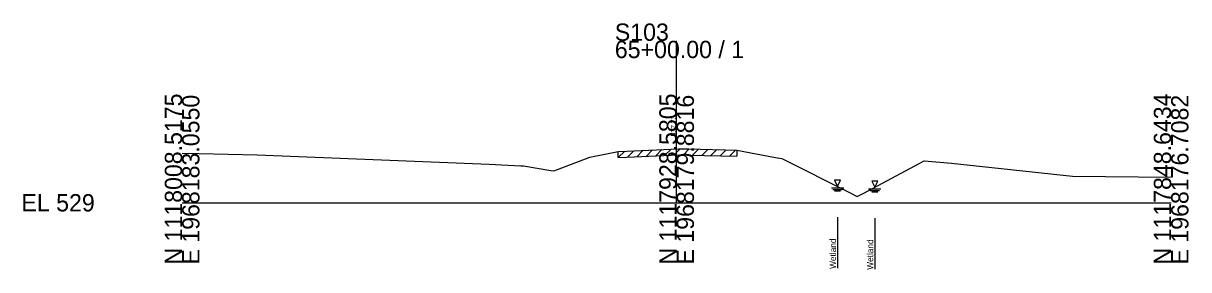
# Model space of a CAD drawing. Extents: x -26 to 163, y -10 to 45020.
# Drawn here: x -25.7 to 162.8, y 23989.2 to 24029.1 of the extents above; entities that cross this region are included whole.
import ezdxf

# ---------------------------------------------------------------- set-up
doc = ezdxf.new("R2010")
doc.units = 0
for name, color, linetype in [('RD_GPK_XS_Cell', 7, 'Continuous'), ('RD_XS_ExGround', 7, 'Continuous'), ('RD_XS_ExPaveRet', 7, 'Continuous'), ('RD_XS_EXWetland', 7, 'Continuous'), ('RD_XS_TX_Elev_EX', 7, 'Continuous')]:
    doc.layers.add(name, color=color, linetype=linetype)

msp = doc.modelspace()

# ---------------------------------------------------------------- linework, layer by layer
at = {"layer": 'RD_GPK_XS_Cell'}
for p, q in [((80, 24000), (80, 24026.22)), ((0, 24000), (80, 24000)), ((80, 24000), (160, 24000))]:
    msp.add_line(p, q, dxfattribs=at)
at = {"layer": 'RD_XS_ExGround'}
for p, q in [((0, 24008.03), (2.77, 24007.97)), ((2.77, 24007.97), (12.12, 24007.77)), ((12.12, 24007.77), (49.68, 24006.23)), ((66.48, 24007.51), (70.56, 24008.31)), ((70.56, 24008.31), (71.92, 24008.37)), ((71.92, 24008.37), (80.28, 24008.74)), ((80.28, 24008.74), (81.93, 24008.72)), ((81.93, 24008.72), (89.75, 24008.53)), ((89.75, 24008.53), (96, 24007.33)), ((49.68, 24006.23), (54.81, 24005.99)), ((54.81, 24005.99), (55.25, 24005.97)), ((55.25, 24005.97), (59.64, 24005.23)), ((60.75, 24005.39), (65.97, 24007.4)), ((65.97, 24007.4), (66.48, 24007.51)), ((96, 24007.33), (97.04, 24007.15)), ((97.04, 24007.15), (108.1, 24001.62)), ((110.29, 24001.57), (120.04, 24006.78)), ((120.04, 24006.78), (124.45, 24006.4)), ((124.45, 24006.4), (144.02, 24004.28)), ((59.64, 24005.23), (60.15, 24005.15)), ((60.15, 24005.15), (60.75, 24005.39)), ((144.02, 24004.28), (160, 24004.13)), ((108.1, 24001.62), (109.22, 24001.02)), ((109.22, 24001.02), (110.29, 24001.57))]:
    msp.add_line(p, q, dxfattribs=at)
at = {"layer": 'RD_XS_ExPaveRet'}
for p, q in [((70.56, 24007.31), (71.6, 24008.35)), ((70.56, 24007.31), (70.56, 24008.31)), ((72.06, 24007.37), (73.1, 24008.42)), ((73.56, 24007.44), (74.6, 24008.49)), ((75.06, 24007.51), (76.1, 24008.55)), ((76.56, 24007.57), (77.6, 24008.62)), ((78.06, 24007.64), (79.1, 24008.69)), ((79.56, 24007.71), (80.59, 24008.73)), ((81.06, 24007.73), (82.04, 24008.72)), ((82.56, 24007.7), (83.53, 24008.68)), ((84.06, 24007.67), (85.03, 24008.64)), ((85.56, 24007.63), (86.53, 24008.61)), ((87.06, 24007.6), (88.04, 24008.57)), ((88.56, 24007.56), (89.54, 24008.54)), ((89.75, 24008.53), (89.75, 24007.53)), ((70.56, 24007.31), (71.92, 24007.37)), ((71.92, 24007.37), (80.28, 24007.74)), ((80.28, 24007.74), (81.93, 24007.72)), ((81.93, 24007.72), (89.75, 24007.53))]:
    msp.add_line(p, q, dxfattribs=at)
at = {"layer": 'RD_XS_EXWetland'}
for p, q in [((105.03, 24002.41), (107.03, 24002.41)), ((105.28, 24002.16), (106.78, 24002.16)), ((105.53, 24003.66), (106.03, 24002.66)), ((106.53, 24003.66), (105.53, 24003.66)), ((106.03, 24002.66), (106.53, 24003.66)), ((111.06, 24002.26), (113.06, 24002.26)), ((111.56, 24003.51), (112.06, 24002.51)), ((112.56, 24003.51), (111.56, 24003.51)), ((112.06, 24002.51), (112.56, 24003.51)), ((105.53, 24001.91), (106.53, 24001.91)), ((111.31, 24002.01), (112.81, 24002.01)), ((111.56, 24001.76), (112.56, 24001.76)), ((106.03, 23997.66), (106.03, 23989.41)), ((112.06, 23997.51), (112.06, 23989.26))]:
    msp.add_line(p, q, dxfattribs=at)

# ---------------------------------------------------------------- texts
at = {"layer": 'RD_GPK_XS_Cell'}
for s, p in [('S103', (70, 24026.22)), ('65+00.00 / 1', (70, 24023.42)), ('EL 529', (-26, 23998.6))]:
    msp.add_text(s, height=2.8, dxfattribs=at).set_placement(p)
for s, p in [('N 1118008.5175', (0, 23990)), ('E 1968183.0550', (2.8, 23990)), ('N 1117928.5805', (80, 23990)), ('E 1968179.8816', (82.8, 23990)), ('N 1117848.6434', (160, 23990)), ('E 1968176.7082', (162.8, 23990))]:
    msp.add_text(s, height=2.8, rotation=90, dxfattribs=at).set_placement(p)
at = {"layer": 'RD_XS_EXWetland'}
for p in [(105.78, 23989.3), (111.81, 23989.16)]:
    msp.add_text('Wetland ', height=1, rotation=90, dxfattribs=at).set_placement(p)
at = {"layer": 'RD_XS_TX_Elev_EX'}
msp.add_text('537.73', height=0.8, rotation=90, dxfattribs=at).set_placement((79.9, 24010.73))

doc.saveas('drawing.dxf')
